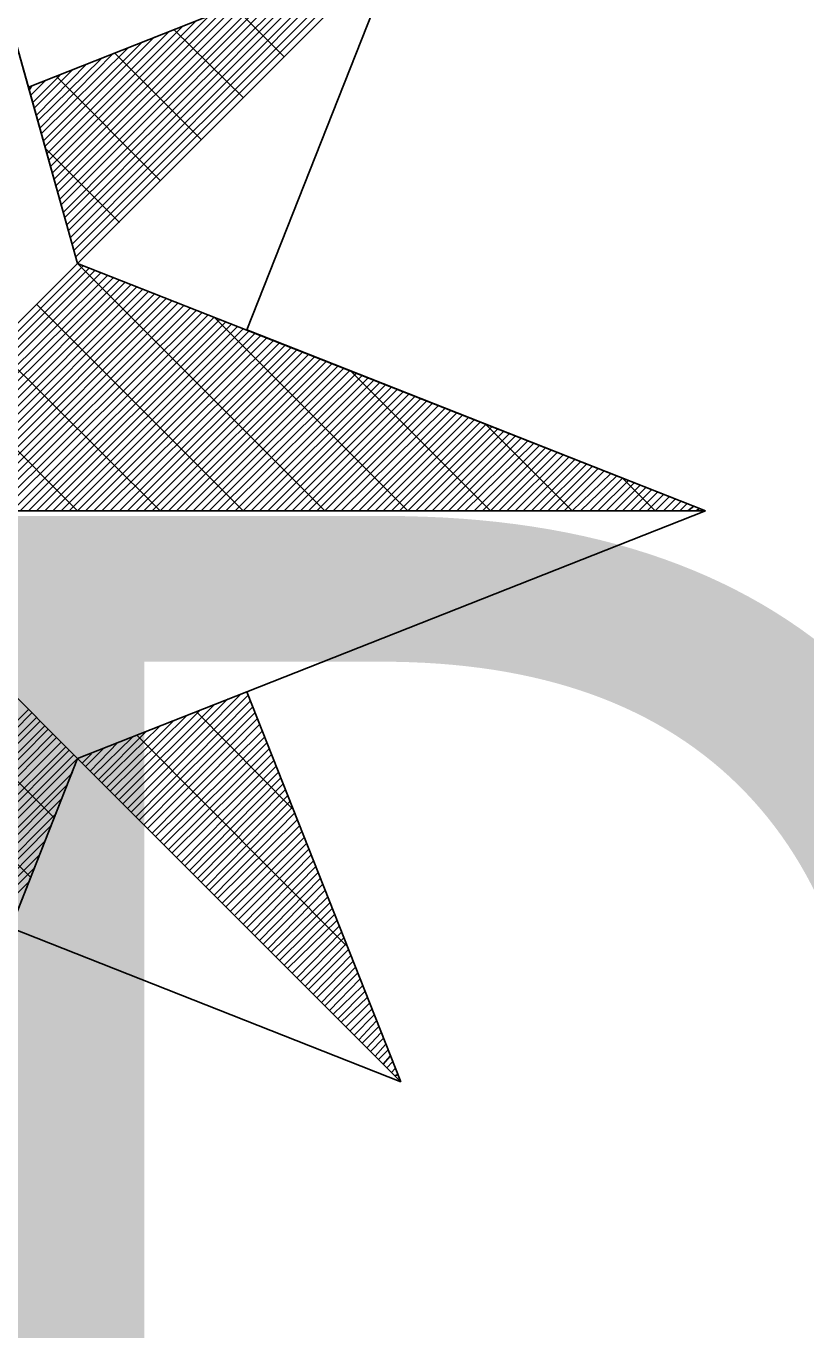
# Model space of a CAD drawing. Extents: x -729889 to -691139, y -995431 to -974354.
# Drawn here: x -726148.173 to -726147.01, y -978335.217 to -978333.274 of the extents above; entities that cross this region are included whole.
import ezdxf

# ---------------------------------------------------------------- set-up
doc = ezdxf.new("R2010")
doc.units = 0
for name, color, linetype in [('Atributy', 7, 'Continuous'), ('Svítidlo vestavné a přisazené venkovní', 7, 'Continuous'), ('Světelný bod se zemním svítidlem', 7, 'Continuous')]:
    doc.layers.add(name, color=color, linetype=linetype)

# ---------------------------------------------------------------- blocks, each defined once
blk = doc.blocks.new('Světlo')
at = {"layer": 'Světelný bod se zemním svítidlem'}
for p, q in [((0, 1.6939), (0.3687, 0.3687)), ((0, 1.6939), (0.2957, 0.6313)), ((0.8504, 0.8504), (0.2957, 0.6313)), ((0.2957, 0.6313), (0.8504, 0.8504)), ((0.367, 0.3791), (0.8296, 0.8417)), ((0.3687, 0.3687), (0.8504, 0.8504)), ((0.8504, 0.8504), (0.3687, 0.3687)), ((0.8504, 0.8504), (0.6209, 0.2696)), ((0.3583, 0.407), (0.7687, 0.8174)), ((0.3617, 0.3983), (0.7878, 0.8261)), ((0.3635, 0.3878), (0.8087, 0.833)), ((0.353, 0.4261), (0.727, 0.8017)), ((0.3548, 0.4174), (0.7478, 0.8104)), ((0.3443, 0.4557), (0.6661, 0.7774)), ((0.3478, 0.4452), (0.687, 0.7861)), ((0.3496, 0.4365), (0.7078, 0.793)), ((0.3391, 0.4748), (0.6261, 0.7617)), ((0.3426, 0.4643), (0.647, 0.7687)), ((0.3339, 0.4939), (0.5861, 0.7461)), ((0.3374, 0.4852), (0.6052, 0.753)), ((0.6765, 0.6765), (0.6017, 0.7513)), ((0.327, 0.5235), (0.5252, 0.7217)), ((0.3287, 0.513), (0.5443, 0.7287)), ((0.3322, 0.5043), (0.5652, 0.7374)), ((0.32, 0.5426), (0.4835, 0.7061)), ((0.3235, 0.5322), (0.5043, 0.713)), ((0.6157, 0.6157), (0.513, 0.7165)), ((0.313, 0.5704), (0.4226, 0.6817)), ((0.3148, 0.5617), (0.4435, 0.6887)), ((0.3183, 0.5513), (0.4643, 0.6974)), ((0.553, 0.553), (0.4243, 0.6817)), ((0.3078, 0.5896), (0.3826, 0.6661)), ((0.3096, 0.5809), (0.4035, 0.673)), ((0.2991, 0.6191), (0.3217, 0.6417)), ((0.3026, 0.6087), (0.3426, 0.6487)), ((0.3043, 0.6), (0.3617, 0.6574)), ((0.4922, 0.4922), (0.3374, 0.647)), ((0.2957, 0.6313), (0.3687, 0.3687)), ((0.2974, 0.6278), (0.3009, 0.633)), ((0.4313, 0.4296), (0.3217, 0.5391)), ((0.3687, 0.3687), (0, 0)), ((0.3687, 0.3687), (0, 0)), ((0, 0), (0.3687, 0.3687)), ((0.0122, 0), (0.3774, 0.3652)), ((0.0243, 0), (0.3861, 0.3617)), ((0.0365, 0), (0.3948, 0.3583)), ((0.0487, 0), (0.4035, 0.3548)), ((0.0609, 0), (0.4139, 0.3513)), ((1.3043, 0), (0.3687, 0.3687)), ((0.7374, 0), (0.3687, 0.3687)), ((0.073, 0), (0.4226, 0.3478)), ((0.0852, 0), (0.4313, 0.3443)), ((0.0991, 0), (0.44, 0.3409)), ((0.1113, 0), (0.4487, 0.3374)), ((0.1235, 0), (0.4574, 0.3339)), ((0.1357, 0), (0.4661, 0.3304)), ((0.1478, 0), (0.4748, 0.327)), ((0.16, 0), (0.4835, 0.3235)), ((0.1722, 0), (0.4922, 0.32)), ((0.1843, 0), (0.5009, 0.3165)), ((0.1965, 0), (0.5096, 0.313)), ((0.2087, 0), (0.5183, 0.3096)), ((0.2209, 0), (0.527, 0.3061)), ((0.233, 0), (0.5374, 0.3026)), ((0.2452, 0), (0.5461, 0.2991)), ((0.2574, 0), (0.5548, 0.2957)), ((0.2713, 0), (0.5635, 0.2922)), ((0.6157, 0), (0.3078, 0.3078)), ((0.2835, 0), (0.5722, 0.2887)), ((0.2957, 0), (0.5809, 0.2852)), ((0.3078, 0), (0.5896, 0.2817)), ((0.32, 0), (0.5983, 0.2783)), ((0.3322, 0), (0.607, 0.2748)), ((0.8609, 0), (0.5722, 0.2887)), ((0.3443, 0), (0.6157, 0.2713)), ((0.3565, 0), (0.6243, 0.2678)), ((0.3687, 0), (0.633, 0.2643)), ((0.3809, 0), (0.6417, 0.2609)), ((0.393, 0), (0.6504, 0.2574)), ((0.4052, 0), (0.6609, 0.2539)), ((0.6209, 0.2696), (1.3043, 0)), ((0.4922, 0), (0.2452, 0.2452)), ((0.4174, 0), (0.6696, 0.2504)), ((0.4313, 0), (0.6783, 0.247)), ((0.4435, 0), (0.687, 0.2435)), ((0.4557, 0), (0.6957, 0.24)), ((0.4678, 0), (0.7043, 0.2365)), ((0.48, 0), (0.713, 0.233)), ((0.4922, 0), (0.7217, 0.2296)), ((0.5043, 0), (0.7304, 0.2261)), ((0.5165, 0), (0.7391, 0.2226)), ((0.5287, 0), (0.7478, 0.2191)), ((0.5409, 0), (0.7565, 0.2157)), ((0.553, 0), (0.7652, 0.2122)), ((0.5652, 0), (0.7739, 0.2087)), ((0.5774, 0), (0.7843, 0.2052)), ((0.5896, 0), (0.793, 0.2017)), ((0.6035, 0), (0.8017, 0.1983)), ((0.6157, 0), (0.8104, 0.1948)), ((0.9843, 0), (0.7757, 0.2087)), ((0.3687, 0), (0.1843, 0.1843)), ((0.6278, 0), (0.8191, 0.1913)), ((0.64, 0), (0.8278, 0.1878)), ((0.6522, 0), (0.8365, 0.1843)), ((0.6643, 0), (0.8452, 0.1809)), ((0.6765, 0), (0.8539, 0.1774)), ((0.6887, 0), (0.8626, 0.1739)), ((0.7009, 0), (0.8713, 0.1704)), ((0.713, 0), (0.88, 0.167)), ((0.7252, 0), (0.8887, 0.1635)), ((0.7374, 0), (0.8974, 0.16)), ((0.7496, 0), (0.9061, 0.1565)), ((0.7617, 0), (0.9165, 0.153)), ((0.7757, 0), (0.9252, 0.1496)), ((0.7878, 0), (0.9339, 0.1461)), ((0.8, 0), (0.9426, 0.1426)), ((0.8122, 0), (0.9513, 0.1391)), ((0.8243, 0), (0.96, 0.1357)), ((0.8365, 0), (0.9687, 0.1322)), ((0.8487, 0), (0.9774, 0.1287)), ((0.8609, 0), (0.9861, 0.1252)), ((0.873, 0), (0.9948, 0.1217)), ((0.8852, 0), (1.0035, 0.1183)), ((1.1061, 0), (0.9774, 0.1287)), ((0.8974, 0), (1.0122, 0.1148)), ((0.9096, 0), (1.0209, 0.1113)), ((0.9217, 0), (1.0296, 0.1078)), ((0.9339, 0), (1.04, 0.1043)), ((0.9461, 0), (1.0487, 0.1009)), ((0.96, 0), (1.0574, 0.0974)), ((0.9722, 0), (1.0661, 0.0939)), ((0.9843, 0), (1.0748, 0.0904)), ((0.9965, 0), (1.0835, 0.087)), ((1.0087, 0), (1.0922, 0.0835)), ((1.0209, 0), (1.1009, 0.08)), ((1.033, 0), (1.1096, 0.0765)), ((1.0452, 0), (1.1183, 0.073)), ((1.0574, 0), (1.127, 0.0696)), ((1.0696, 0), (1.1357, 0.0661)), ((1.0817, 0), (1.1443, 0.0626)), ((1.0939, 0), (1.153, 0.0591)), ((1.1061, 0), (1.1635, 0.0557)), ((1.1183, 0), (1.1722, 0.0522)), ((1.1322, 0), (1.1809, 0.0487)), ((1.1443, 0), (1.1896, 0.0452)), ((1.1565, 0), (1.1983, 0.0417)), ((1.2296, 0), (1.1809, 0.0487)), ((1.1687, 0), (1.207, 0.0383)), ((1.1809, 0), (1.2157, 0.0348)), ((1.193, 0), (1.2243, 0.0313)), ((1.2052, 0), (1.233, 0.0278)), ((1.2174, 0), (1.2417, 0.0243)), ((1.2296, 0), (1.2504, 0.0209)), ((-1.3043, 0), (1.3043, 0)), ((0.3687, -0.3687), (0, 0)), ((0, 0), (1.3043, 0)), ((0.3687, -0.3687), (0, 0)), ((0.3687, -0.3687), (0, 0)), ((1.3043, 0), (0.6209, -0.2696)), ((1.2417, 0), (1.2591, 0.0174)), ((1.2539, 0), (1.2678, 0.0139)), ((1.2661, 0), (1.2765, 0.0104)), ((1.2783, 0), (1.287, 0.007)), ((1.2904, 0), (1.2957, 0.0035)), ((1.3043, 0), (1.3043, 0)), ((0.3339, -0.4574), (0, -0.1235)), ((0.2991, -0.5461), (0, -0.2452)), ((0.6209, -0.2696), (0.3687, -0.3687)), ((0.8504, -0.8504), (0.6209, -0.2696)), ((0.6209, -0.2696), (0.8504, -0.8504)), ((0.4313, -0.4296), (0.5722, -0.2887)), ((0.4365, -0.4365), (0.593, -0.28)), ((0.4435, -0.4435), (0.6122, -0.273)), ((0.4487, -0.4487), (0.6226, -0.2748)), ((0.4557, -0.4557), (0.6261, -0.2835)), ((0, -0.5896), (0.2957, -0.2957)), ((0, -0.6017), (0.3009, -0.3009)), ((0, -0.6157), (0.3078, -0.3078)), ((0.4174, -0.4174), (0.5322, -0.3043)), ((0.4243, -0.4243), (0.5513, -0.2974)), ((0.4609, -0.4609), (0.6296, -0.2922)), ((0.4678, -0.4678), (0.633, -0.3009)), ((0.473, -0.473), (0.6365, -0.3096)), ((0.6887, -0.4435), (0.5461, -0.2991)), ((0, -0.6278), (0.313, -0.313)), ((0, -0.64), (0.32, -0.32)), ((0, -0.6522), (0.3252, -0.3252)), ((0.4, -0.4), (0.4713, -0.3287)), ((0.4052, -0.4052), (0.4904, -0.3217)), ((0.4122, -0.4122), (0.5113, -0.313)), ((0.48, -0.48), (0.64, -0.3183)), ((0.4852, -0.4852), (0.6435, -0.3287)), ((0, -0.6643), (0.3322, -0.3322)), ((0, -0.6765), (0.3374, -0.3374)), ((0, -0.6887), (0.3443, -0.3443)), ((0.3878, -0.3878), (0.4296, -0.3443)), ((0.393, -0.393), (0.4504, -0.3374)), ((0.7687, -0.647), (0.4574, -0.3339)), ((0.4922, -0.4922), (0.647, -0.3374)), ((0.4974, -0.4974), (0.6504, -0.3461)), ((0, -0.7009), (0.3513, -0.3513)), ((0, -0.713), (0.3565, -0.3565)), ((0, -0.7252), (0.3635, -0.3635)), ((0, -1.3043), (0.3687, -0.3687)), ((0, -1.3043), (0.3687, -0.3687)), ((0, -0.7374), (0.3687, -0.3687)), ((0.3687, -0.3687), (0.2696, -0.6209)), ((0.3687, -0.3687), (0.8504, -0.8504)), ((0.3687, -0.3687), (0.8504, -0.8504)), ((0.3757, -0.3757), (0.3896, -0.3617)), ((0.3809, -0.3809), (0.4087, -0.353)), ((0.5043, -0.5043), (0.6539, -0.3548)), ((0.5096, -0.5096), (0.6574, -0.3635)), ((0.5165, -0.5165), (0.6609, -0.3722)), ((0.5235, -0.5235), (0.6643, -0.3809)), ((0, -0.7496), (0.3617, -0.3896)), ((0.5287, -0.5287), (0.6678, -0.3896)), ((0.5357, -0.5357), (0.6713, -0.3983)), ((0.5409, -0.5409), (0.6748, -0.407)), ((0, -0.7617), (0.353, -0.4087)), ((0.5478, -0.5478), (0.6783, -0.4157)), ((0.553, -0.553), (0.6817, -0.4243)), ((0, -0.7739), (0.3443, -0.4296)), ((0.56, -0.56), (0.6852, -0.433)), ((0.5652, -0.5652), (0.6887, -0.4417)), ((0, -0.7878), (0.3374, -0.4504)), ((0.5722, -0.5722), (0.6922, -0.4504)), ((0.5774, -0.5774), (0.6957, -0.4609)), ((0, -0.8), (0.3287, -0.4696)), ((0.5843, -0.5843), (0.6991, -0.4696)), ((0.5896, -0.5896), (0.7026, -0.4783)), ((0, -0.8122), (0.3217, -0.4904)), ((0.5965, -0.5965), (0.7061, -0.487)), ((0.6035, -0.6017), (0.7096, -0.4957)), ((0.6087, -0.6087), (0.713, -0.5043)), ((0, -0.8243), (0.313, -0.5113)), ((0.6157, -0.6157), (0.7165, -0.513)), ((0.6209, -0.6209), (0.72, -0.5217)), ((0, -0.8365), (0.3043, -0.5322)), ((0.6278, -0.6278), (0.7235, -0.5304)), ((0.633, -0.633), (0.727, -0.5391)), ((0, -0.8487), (0.2974, -0.5513)), ((0.64, -0.64), (0.7304, -0.5478)), ((0.6452, -0.6452), (0.7339, -0.5565)), ((0.6522, -0.6522), (0.7374, -0.5652)), ((0.6574, -0.6574), (0.7409, -0.5757)), ((0.6643, -0.6643), (0.7443, -0.5843)), ((0.6696, -0.6696), (0.7478, -0.593)), ((0.6765, -0.6765), (0.7513, -0.6017)), ((0.8504, -0.8504), (0.2696, -0.6209)), ((0.6817, -0.6817), (0.7548, -0.6104)), ((0.6887, -0.6887), (0.7583, -0.6191)), ((0.6957, -0.6957), (0.7617, -0.6278)), ((0.7009, -0.7009), (0.7652, -0.6365)), ((0.7078, -0.7078), (0.7687, -0.6452)), ((0.713, -0.713), (0.7722, -0.6539)), ((0.72, -0.72), (0.7757, -0.6626)), ((0.7252, -0.7252), (0.7791, -0.6713)), ((0.7322, -0.7322), (0.7826, -0.68)), ((0.7374, -0.7374), (0.7861, -0.6887)), ((0.7443, -0.7443), (0.7896, -0.6974)), ((0.7496, -0.7496), (0.793, -0.7078)), ((0.7565, -0.7565), (0.7965, -0.7165)), ((0.7617, -0.7617), (0.8, -0.7252)), ((0.7687, -0.7687), (0.8035, -0.7339)), ((0.7757, -0.7739), (0.807, -0.7426)), ((0.7809, -0.7809), (0.8104, -0.7513)), ((0.7878, -0.7878), (0.8139, -0.76)), ((0.793, -0.793), (0.8174, -0.7687)), ((0.8, -0.8), (0.8209, -0.7774)), ((0.8052, -0.8052), (0.8243, -0.7861)), ((0.8122, -0.8122), (0.8278, -0.7948)), ((0.8174, -0.8174), (0.8313, -0.8035)), ((0.8243, -0.8243), (0.8348, -0.8122)), ((0.8296, -0.8296), (0.8383, -0.8209)), ((0.8365, -0.8365), (0.8417, -0.8313)), ((0.8417, -0.8417), (0.8452, -0.84)), ((0.8487, -0.8487), (0.8487, -0.8487))]:
    blk.add_line(p, q, dxfattribs=at)

msp = doc.modelspace()

# ---------------------------------------------------------------- block references
at = {"layer": 'Svítidlo vestavné a přisazené venkovní', "xscale": 1.0005800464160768, "yscale": 1.0005800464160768}
msp.add_blockref('Světlo', (-726148.4653, -978333.9965), dxfattribs=at)

# ---------------------------------------------------------------- texts
at = {"layer": 'Atributy'}
msp.add_text('D-1150', height=2, dxfattribs=at).set_placement((-726148.4653, -978336.0041))

doc.saveas('drawing.dxf')
